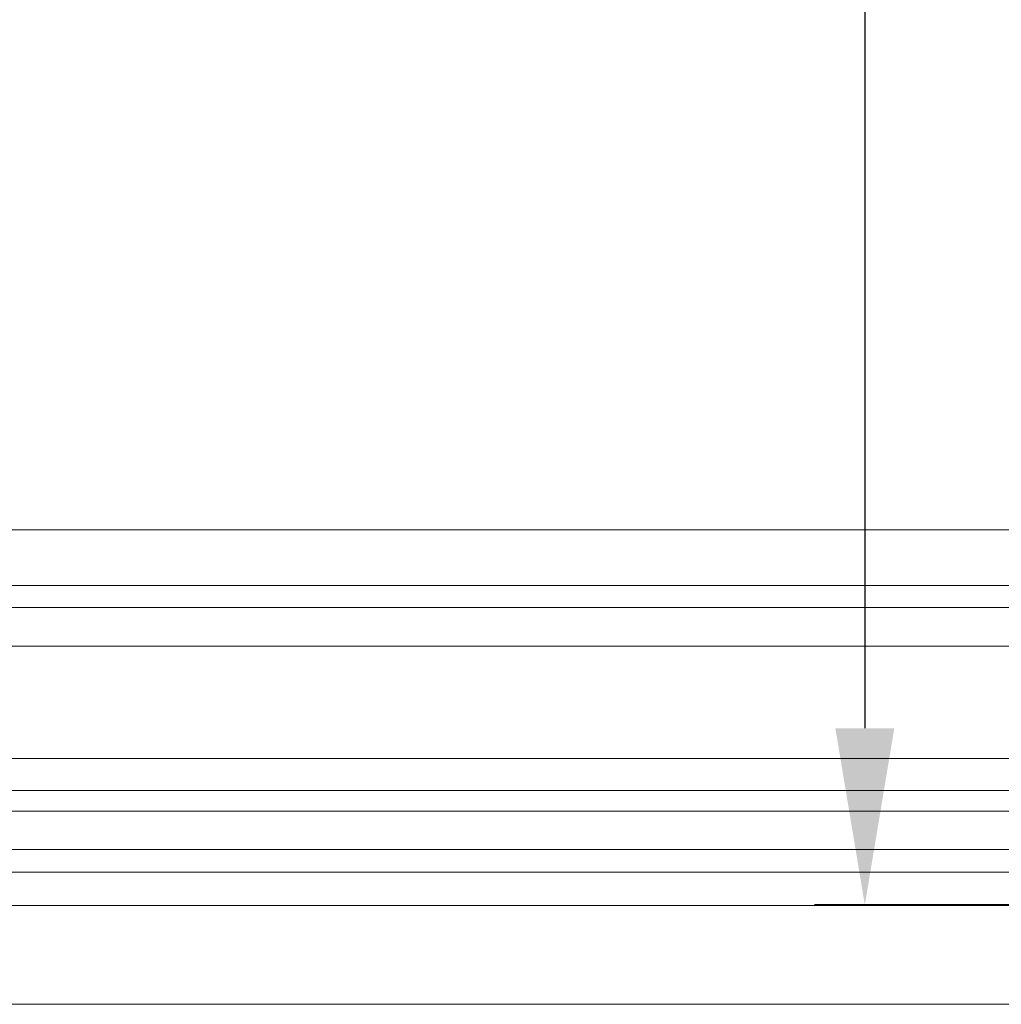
# Model space of a CAD drawing. Header units: millimetres. Extents: x 51337 to 61814, y -21781 to -12277.
# Tile 312 of 378: x 60627 to 60695, y -20676 to -20607. Entities that reach past the tile are written whole.
import ezdxf

# ---------------------------------------------------------------- set-up
doc = ezdxf.new("R2010")
doc.units = ezdxf.units.MM
doc.header["$LTSCALE"] = 0.3175
doc.layers.add('1轮廓实线层', color=7, linetype='Continuous', lineweight=18)
doc.layers.add('7标注层', color=4, linetype='Continuous', lineweight=13)
doc.styles.add('PC_TEXTSTYLE', font='ISOCP.SHX', dxfattribs={"width": 0.707, "bigfont": 'GBCBIG.SHX'})
doc.dimstyles.new('GB_LINEAR', dxfattribs={"dimtxt": 3.5, "dimasz": 3.5, "dimexe": 1, "dimexo": 0, "dimgap": 1.5, "dimtad": 1, "dimdsep": 46, "dimtxsty": 'PC_TEXTSTYLE', "dimcen": 0, "dimclrd": 256, "dimclrt": 3, "dimadec": 0, "dimazin": 2, "dimtp": 0.1, "dimtm": 0.1, "dimtfac": 0.71, "dimtdec": 3, "dimtmove": 0, "dimatfit": 3, "dimfxl": 1, "dimtfill": 1, "dimarcsym": 0})

# ---------------------------------------------------------------- blocks, each defined once
blk = doc.blocks.new('*D56')
at = {"layer": '7标注层', "color": 0, "lineweight": -2, "transparency": 16777216}
for p, q in [((60709.016, -20507.701), (60682.516, -20507.701)), ((60775.017, -20668.701), (60682.516, -20668.701))]:
    blk.add_line(p, q, dxfattribs=at)
at = {"layer": '7标注层', "lineweight": -2, "transparency": 16777216}
blk.add_line((60686.016, -20519.951), (60686.016, -20656.451), dxfattribs=at)
at = {"layer": '7标注层', "lineweight": 18, "transparency": 16777216}
for points in [[(60688.058, -20519.951), (60683.974, -20519.951), (60686.016, -20507.701)], [(60683.974, -20656.451), (60688.058, -20656.451), (60686.016, -20668.701)]]:
    blk.add_solid(points, dxfattribs=at)
at = {"layer": 'Defpoints', "color": 0, "lineweight": 18, "transparency": 16777216}
for p in [(60709.016, -20507.701), (60686.016, -20668.701), (60775.017, -20668.701)]:
    blk.add_point(p, dxfattribs=at)
at = {"layer": '7标注层', "color": 3, "transparency": 16777216, "insert": (60674.641, -20588.201), "char_height": 12.25, "attachment_point": 5, "rotation": 90, "style": 'PC_TEXTSTYLE', "bg_fill": 3, "box_fill_scale": 1.1, "bg_fill_color": 257, "bg_fill_transparency": 0}
blk.add_mtext('161', dxfattribs=at)

msp = doc.modelspace()

# ---------------------------------------------------------------- linework, layer by layer
at = {"layer": '1轮廓实线层'}
for p, q in [((60594.01597, -20642.70121), (60725.51597, -20642.70121)), ((60594.01597, -20646.55363), (60725.51597, -20646.55363)), ((60725.51597, -20648.09055), (60594.01597, -20648.09055)), ((60594.01597, -20650.7707), (60725.51597, -20650.7707)), ((60594.01597, -20658.55065), (60725.51597, -20658.55065)), ((60725.51597, -20660.7605), (60594.01597, -20660.7605)), ((60725.51597, -20662.19143), (60594.01597, -20662.19143)), ((60594.01597, -20664.86302), (60725.51597, -20664.86302)), ((60725.51597, -20666.43597), (60594.01597, -20666.43597)), ((60725.51597, -20668.74965), (60594.01597, -20668.74965)), ((60725.51597, -20675.58813), (60594.01597, -20675.58813))]:
    msp.add_line(p, q, dxfattribs=at)

# ---------------------------------------------------------------- next in the draw order: dimensions: what is measured, and where the dimension line sits
at = {"layer": '7标注层'}
dim = msp.add_linear_dim(base=(60686.01597, -20668.70121), p1=(60709.01597, -20507.70121), p2=(60775.01704, -20668.70121), angle=90, dimstyle='GB_LINEAR', override={"dimscale": 3.5, "dimgap": 1.5, "dimtad": 1, "dimjust": 0, "dimdec": 2, "dimlfac": 1, "dimse1": 0, "dimse2": 0, "dimsd1": 0, "dimsd2": 0, "dimclrd": 256, "dimclre": 0, "dimtofl": 1}, dxfattribs=at)
dim.commit()
dim.dimension.update_dxf_attribs({"geometry": '*D56', "text_midpoint": (60674.64097, -20588.20121)})

doc.saveas('drawing.dxf')
